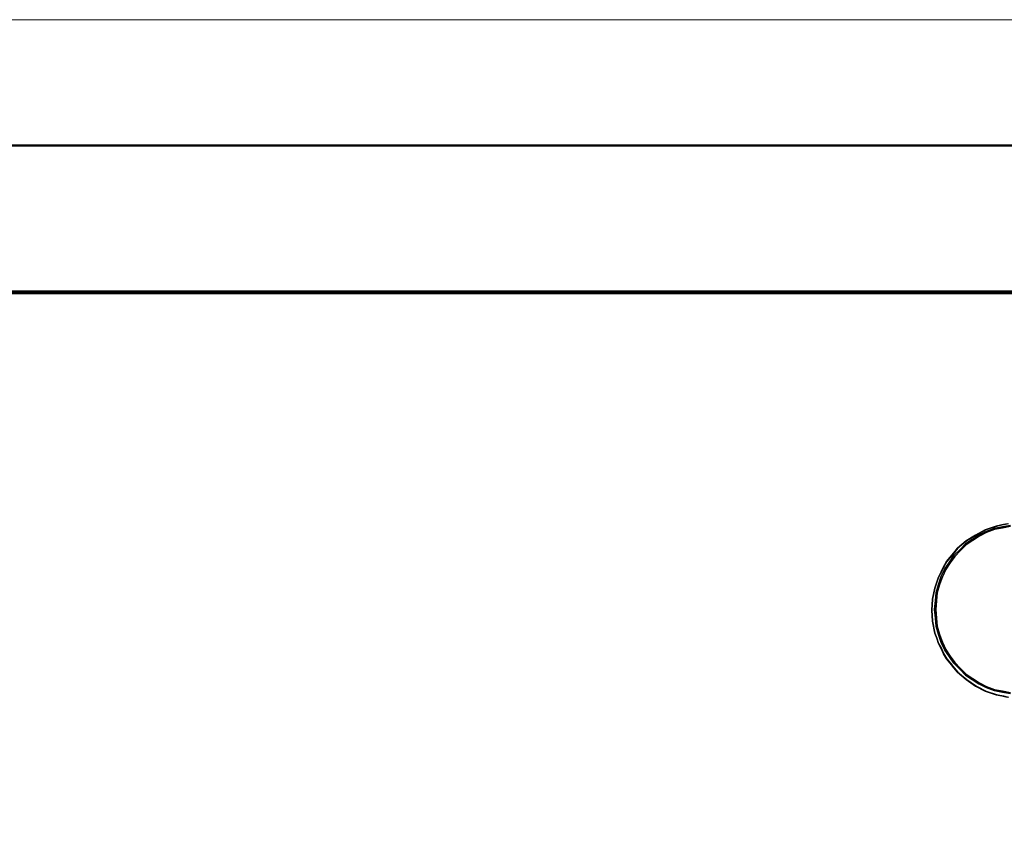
# Model space of a CAD drawing. Header units: millimetres. Extents: x -1290 to 1795, y -4192 to -1311.
# Tile 739 of 1056: x 1513.59 to 1521.03, y -2627.77 to -2621.68. Entities that reach past the tile are written whole.
import ezdxf

# ---------------------------------------------------------------- set-up
doc = ezdxf.new("R2010")
doc.units = ezdxf.units.MM
doc.layers.add('30', color=7, linetype='Continuous')
doc.layers.add('Aparatura', color=7, linetype='Continuous', lineweight=13)

# ---------------------------------------------------------------- blocks, each defined once
blk = doc.blocks.new('*U357')
at = {"layer": '30', "color": 7}
for points in [[(117.158256, -556.89784), (548.842747, -556.89784), (117.158256, -556.89784)], [(548.842747, -556.89784), (117.158256, -556.89784), (117.158256, -559.462541), (117.158256, -560.940033), (117.158256, -562.501155), (548.842747, -562.501155), (548.842747, -560.940033), (548.842747, -559.462541), (548.842747, -556.89784)], [(117.158256, -562.414978), (548.842747, -562.414978), (117.158256, -562.414978)], [(548.842747, -562.414978), (117.158256, -562.414978), (117.158256, -563.929666), (117.158256, -584.997598), (117.158256, -586.512286), (548.842747, -586.512286), (548.842747, -584.997598), (548.842747, -563.929666), (548.842747, -562.414978)]]:
    blk.add_lwpolyline(points, close=True, dxfattribs=at)
at = {"layer": '30', "color": 59}
blk.add_lwpolyline([(548.79978, -556.940929), (117.201224, -556.940929), (117.201224, -559.466186), (117.201224, -560.920954), (117.201224, -562.458067), (548.79978, -562.458067), (548.79978, -560.920954), (548.79978, -559.466186), (548.79978, -556.940929)], close=True, dxfattribs=at)
at = {"layer": '30', "color": 7}
for points in [[(533.915878, -571.19517), (533.718838, -571.222986), (533.493649, -571.27862), (533.071421, -571.417703), (532.705489, -571.61242), (532.339558, -571.834954), (532.001775, -572.113121), (531.861032, -572.280021), (531.720289, -572.446921), (531.579546, -572.613821), (531.466952, -572.808538), (531.382506, -573.003255), (531.269912, -573.197972), (531.213615, -573.392689), (531.129169, -573.615222), (531.044723, -574.032473), (531.016575, -574.449724), (531.044723, -574.866974), (531.129169, -575.312041), (531.213615, -575.506758), (531.269912, -575.701475), (531.382506, -575.896192), (531.466952, -576.090909), (531.579546, -576.285626), (531.720289, -576.452526), (531.861032, -576.619426), (532.001775, -576.786326), (532.339558, -577.064493), (532.705489, -577.314844), (533.071421, -577.509561), (533.493649, -577.648644), (533.718838, -577.676461), (533.915878, -577.732094)], [(533.85721, -577.732094), (533.664157, -577.676461), (533.443525, -577.648644), (533.02984, -577.509561), (532.671314, -577.314844), (532.312787, -577.064493), (531.981839, -576.786326), (531.843944, -576.619426), (531.706049, -576.452526), (531.568154, -576.285626), (531.457838, -576.090909), (531.375101, -575.896192), (531.264785, -575.701475), (531.209627, -575.506758), (531.12689, -575.312041), (531.044153, -574.866974), (531.016575, -574.449724), (531.044153, -574.032473), (531.12689, -573.615222), (531.209627, -573.392689), (531.264785, -573.197972), (531.375101, -573.003255), (531.457838, -572.808538), (531.568154, -572.613821), (531.706049, -572.446921), (531.843944, -572.280021), (531.981839, -572.113121), (532.312787, -571.834954), (532.671314, -571.61242), (533.02984, -571.417703), (533.443525, -571.27862), (533.664157, -571.222986), (533.85721, -571.19517)], [(533.85721, -571.19517), (533.664157, -571.222986), (533.443525, -571.27862), (533.02984, -571.417703), (532.671314, -571.61242), (532.312787, -571.834954), (531.981839, -572.113121), (531.843944, -572.280021), (531.706049, -572.446921), (531.568154, -572.613821), (531.457838, -572.808538), (531.375101, -573.003255), (531.264785, -573.197972), (531.209627, -573.392689), (531.12689, -573.615222), (531.044153, -574.032473), (531.016575, -574.449724), (531.044153, -574.866974), (531.12689, -575.312041), (531.209627, -575.506758), (531.264785, -575.701475), (531.375101, -575.896192), (531.457838, -576.090909), (531.568154, -576.285626), (531.706049, -576.452526), (531.843944, -576.619426), (531.981839, -576.786326), (532.312787, -577.064493), (532.671314, -577.314844), (533.02984, -577.509561), (533.443525, -577.648644), (533.664157, -577.676461), (533.85721, -577.732094)], [(533.988833, -571.250829), (533.683071, -571.30647), (533.377308, -571.36211), (533.071546, -571.473391), (532.79358, -571.612493), (532.54341, -571.779414), (532.293241, -571.946336), (532.070868, -572.168898), (531.848495, -572.39146), (531.681716, -572.641842), (531.514936, -572.892224), (531.375953, -573.170427), (531.264767, -573.47645), (531.181377, -573.782473), (531.15358, -574.088496), (531.125784, -574.422339), (531.15358, -574.756182), (531.181377, -575.062205), (531.264767, -575.368227), (531.375953, -575.67425), (531.514936, -575.952453), (531.681716, -576.202835), (531.848495, -576.453217), (532.070868, -576.675779), (532.293241, -576.898342), (532.54341, -577.065263), (532.79358, -577.232185), (533.071546, -577.371286), (533.377308, -577.482567), (533.683071, -577.538207), (533.988833, -577.593848)], [(533.988833, -571.250829), (533.683071, -571.30647), (533.377308, -571.36211), (533.071546, -571.473391), (532.79358, -571.612493), (532.54341, -571.779414), (532.293241, -571.946336), (532.070868, -572.168898), (531.848495, -572.39146), (531.681716, -572.641842), (531.514936, -572.892224), (531.375953, -573.170427), (531.264767, -573.47645), (531.181377, -573.782473), (531.15358, -574.088496), (531.125784, -574.422339), (531.15358, -574.756182), (531.181377, -575.062205), (531.264767, -575.368227), (531.375953, -575.67425), (531.514936, -575.952453), (531.681716, -576.202835), (531.848495, -576.453217), (532.070868, -576.675779), (532.293241, -576.898342), (532.54341, -577.065263), (532.79358, -577.232185), (533.071546, -577.371286), (533.377308, -577.482567), (533.683071, -577.538207), (533.988833, -577.593848)], [(533.988833, -577.593848), (533.683071, -577.538207), (533.377308, -577.482567), (533.071546, -577.371286), (532.79358, -577.232185), (532.54341, -577.065263), (532.293241, -576.898342), (532.070868, -576.675779), (531.848495, -576.453217), (531.681716, -576.202835), (531.514936, -575.952453), (531.375953, -575.67425), (531.264767, -575.368227), (531.181377, -575.062205), (531.15358, -574.756182), (531.125784, -574.422339), (531.15358, -574.088496), (531.181377, -573.782473), (531.264767, -573.47645), (531.375953, -573.170427), (531.514936, -572.892224), (531.681716, -572.641842), (531.848495, -572.39146), (532.070868, -572.168898), (532.293241, -571.946336), (532.54341, -571.779414), (532.79358, -571.612493), (533.071546, -571.473391), (533.377308, -571.36211), (533.683071, -571.30647), (533.988833, -571.250829)], [(533.993317, -571.293543), (533.691664, -571.348434), (533.390012, -571.403325), (533.088359, -571.513108), (532.814129, -571.650336), (532.567323, -571.815009), (532.320516, -571.979683), (532.101132, -572.199247), (531.881748, -572.418812), (531.717211, -572.665822), (531.552673, -572.912832), (531.415558, -573.187288), (531.305866, -573.489189), (531.223597, -573.79109), (531.196174, -574.092992), (531.168751, -574.422339), (531.196174, -574.751685), (531.223597, -575.053587), (531.305866, -575.355488), (531.415558, -575.657389), (531.552673, -575.931845), (531.717211, -576.178855), (531.881748, -576.425866), (532.101132, -576.64543), (532.320516, -576.864995), (532.567323, -577.029668), (532.814129, -577.194342), (533.088359, -577.331569), (533.390012, -577.441352), (533.691664, -577.496243), (533.993317, -577.551134)]]:
    blk.add_lwpolyline(points, dxfattribs=at)

msp = doc.modelspace()

# ---------------------------------------------------------------- linework, layer by layer
at = {"layer": 'Aparatura', "color": 7, "lineweight": 13}
msp.add_lwpolyline([(1437.7952, -2630.6816), (1437.7952, -2621.6757), (1524.1608, -2621.6757), (1524.1608, -2630.6816)], dxfattribs=at)
msp.add_lwpolyline([(1437.7952, -2621.6757), (1524.1608, -2621.6757), (1524.1608, -2630.6816), (1437.7952, -2630.6816), (1437.7952, -2621.6757)], close=True, dxfattribs=at)

# ---------------------------------------------------------------- block references
at = {"layer": 'Aparatura', "color": 7, "lineweight": 13, "xscale": 0.2, "yscale": 0.2, "zscale": 0.2}
msp.add_blockref('*U357', (1414.278, -2511.2423), dxfattribs=at)

doc.saveas('drawing.dxf')
